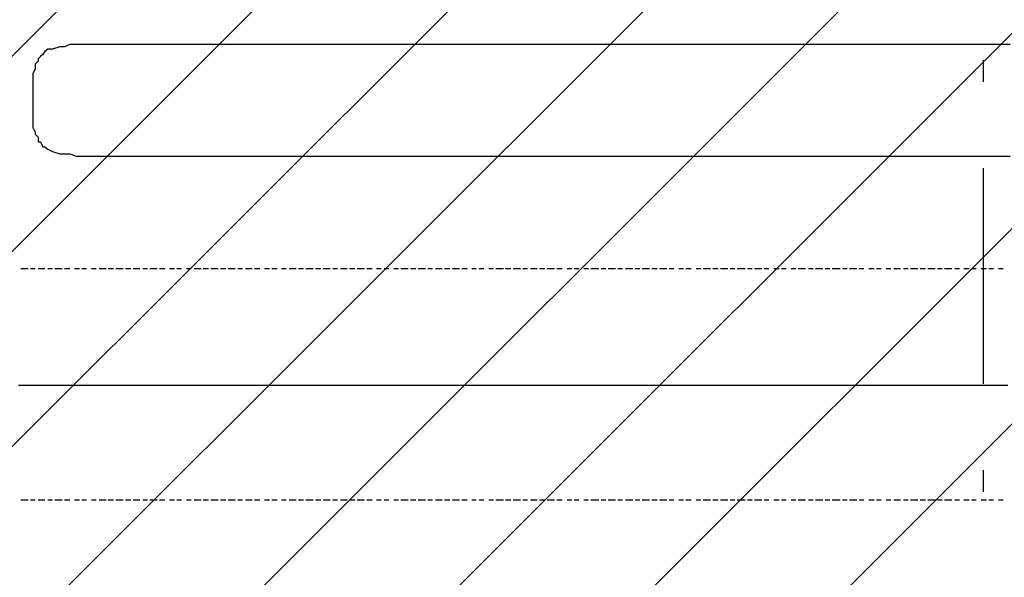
# Model space of a CAD drawing. Extents: x 997 to 109698, y 921 to 94021.
# Tile 329 of 656: x 6812 to 8522, y 48904 to 49873. Entities that reach past the tile are written whole.
import ezdxf

# ---------------------------------------------------------------- set-up
doc = ezdxf.new("R2010")
doc.units = 0
doc.header["$MEASUREMENT"] = 0
doc.layers.add('12', color=7, linetype='CONTINUOUS')
doc.layers.add('28', color=7, linetype='CONTINUOUS')

msp = doc.modelspace()

# ---------------------------------------------------------------- linework, layer by layer
at = {"layer": '12', "color": 5}
for p, q in [((6898.630503, 49829.563401), (6889.630503, 49825.563401)), ((6910.630503, 49829.563401), (6898.630503, 49829.563401)), ((6919.630503, 49829.563401), (6910.630503, 49829.563401)), ((6927.630503, 49829.563401), (6919.630503, 49829.563401)), ((6940.630503, 49829.563401), (6927.630503, 49829.563401)), ((6949.630503, 49829.563401), (6940.630503, 49829.563401)), ((6961.630503, 49829.563401), (6949.630503, 49829.563401)), ((6970.630503, 49829.563401), (6961.630503, 49829.563401)), ((6978.630503, 49829.563401), (6970.630503, 49829.563401)), ((6991.630503, 49829.563401), (6978.630503, 49829.563401)), ((6999.630503, 49829.563401), (6991.630503, 49829.563401)), ((7008.630503, 49829.563401), (6999.630503, 49829.563401)), ((7020.630503, 49829.563401), (7008.630503, 49829.563401)), ((7029.630503, 49829.563401), (7020.630503, 49829.563401)), ((7033.630503, 49829.563401), (7029.630503, 49829.563401)), ((7041.630503, 49829.563401), (7033.630503, 49829.563401)), ((7050.630503, 49829.563401), (7041.630503, 49829.563401)), ((7063.630503, 49829.563401), (7050.630503, 49829.563401)), ((7071.630503, 49829.563401), (7063.630503, 49829.563401)), ((7080.630503, 49829.563401), (7071.630503, 49829.563401)), ((7092.630503, 49829.563401), (7080.630503, 49829.563401)), ((7101.630503, 49829.563401), (7092.630503, 49829.563401)), ((7109.630503, 49829.563401), (7101.630503, 49829.563401)), ((7122.630503, 49829.563401), (7109.630503, 49829.563401)), ((7130.630503, 49829.563401), (7122.630503, 49829.563401)), ((7143.630503, 49829.563401), (7130.630503, 49829.563401)), ((7152.630503, 49829.563401), (7143.630503, 49829.563401)), ((7160.630503, 49829.563401), (7152.630503, 49829.563401)), ((7173.630503, 49829.563401), (7160.630503, 49829.563401)), ((7181.630503, 49829.563401), (7173.630503, 49829.563401)), ((7190.630503, 49829.563401), (7181.630503, 49829.563401)), ((7203.630503, 49829.563401), (7190.630503, 49829.563401)), ((7211.630503, 49829.563401), (7203.630503, 49829.563401)), ((7219.630503, 49829.563401), (7211.630503, 49829.563401)), ((7232.630503, 49829.563401), (7219.630503, 49829.563401)), ((7240.630503, 49829.563401), (7232.630503, 49829.563401)), ((7249.630503, 49829.563401), (7240.630503, 49829.563401)), ((7262.630503, 49829.563401), (7249.630503, 49829.563401)), ((7270.630503, 49829.563401), (7262.630503, 49829.563401)), ((7283.630503, 49829.563401), (7270.630503, 49829.563401)), ((7291.630503, 49829.563401), (7283.630503, 49829.563401)), ((7300.630503, 49829.563401), (7291.630503, 49829.563401)), ((7313.630503, 49829.563401), (7300.630503, 49829.563401)), ((7321.630503, 49829.563401), (7313.630503, 49829.563401)), ((7329.630503, 49829.563401), (7321.630503, 49829.563401)), ((7342.630503, 49829.563401), (7329.630503, 49829.563401)), ((7350.630503, 49829.563401), (7342.630503, 49829.563401)), ((7359.630503, 49829.563401), (7350.630503, 49829.563401)), ((7372.630503, 49829.563401), (7359.630503, 49829.563401)), ((7380.630503, 49829.563401), (7372.630503, 49829.563401)), ((7393.630503, 49829.563401), (7380.630503, 49829.563401)), ((7401.630503, 49829.563401), (7393.630503, 49829.563401)), ((7410.630503, 49829.563401), (7401.630503, 49829.563401)), ((7423.630503, 49829.563401), (7410.630503, 49829.563401)), ((7431.630503, 49829.563401), (7423.630503, 49829.563401)), ((7439.630503, 49829.563401), (7431.630503, 49829.563401)), ((7452.630503, 49829.563401), (7439.630503, 49829.563401)), ((7461.630503, 49829.563401), (7452.630503, 49829.563401)), ((7469.630503, 49829.563401), (7461.630503, 49829.563401)), ((7482.630503, 49829.563401), (7469.630503, 49829.563401)), ((7490.630503, 49829.563401), (7482.630503, 49829.563401)), ((7503.630503, 49829.563401), (7490.630503, 49829.563401)), ((7512.630503, 49829.563401), (7503.630503, 49829.563401)), ((7520.630503, 49829.563401), (7512.630503, 49829.563401)), ((7533.630503, 49829.563401), (7520.630503, 49829.563401)), ((7541.630503, 49829.563401), (7533.630503, 49829.563401)), ((7549.630503, 49829.563401), (7541.630503, 49829.563401)), ((7563.630503, 49829.563401), (7549.630503, 49829.563401)), ((7571.630503, 49829.563401), (7563.630503, 49829.563401)), ((7579.630503, 49829.563401), (7571.630503, 49829.563401)), ((7592.630503, 49829.563401), (7579.630503, 49829.563401)), ((7600.630503, 49829.563401), (7592.630503, 49829.563401)), ((7613.630503, 49829.563401), (7600.630503, 49829.563401)), ((7622.630503, 49829.563401), (7613.630503, 49829.563401)), ((7630.630503, 49829.563401), (7622.630503, 49829.563401)), ((7643.630503, 49829.563401), (7630.630503, 49829.563401)), ((7651.630503, 49829.563401), (7643.630503, 49829.563401)), ((7659.630503, 49829.563401), (7651.630503, 49829.563401)), ((7672.630503, 49829.563401), (7659.630503, 49829.563401)), ((7681.630503, 49829.563401), (7672.630503, 49829.563401)), ((7689.630503, 49829.563401), (7681.630503, 49829.563401)), ((7702.630503, 49829.563401), (7689.630503, 49829.563401)), ((7710.630503, 49829.563401), (7702.630503, 49829.563401)), ((7723.630503, 49829.563401), (7710.630503, 49829.563401)), ((7732.630503, 49829.563401), (7723.630503, 49829.563401)), ((7740.630503, 49829.563401), (7732.630503, 49829.563401)), ((7753.630503, 49829.563401), (7740.630503, 49829.563401)), ((7762.630503, 49829.563401), (7753.630503, 49829.563401)), ((7770.630503, 49829.563401), (7762.630503, 49829.563401)), ((7782.630503, 49829.563401), (7770.630503, 49829.563401)), ((7791.630503, 49829.563401), (7782.630503, 49829.563401)), ((7799.630503, 49829.563401), (7791.630503, 49829.563401)), ((7812.630503, 49829.563401), (7799.630503, 49829.563401)), ((7821.630503, 49829.563401), (7812.630503, 49829.563401)), ((7829.630503, 49829.563401), (7821.630503, 49829.563401)), ((7842.630503, 49829.563401), (7829.630503, 49829.563401)), ((7850.630503, 49829.563401), (7842.630503, 49829.563401)), ((7863.630503, 49829.563401), (7850.630503, 49829.563401)), ((7872.630503, 49829.563401), (7863.630503, 49829.563401)), ((7880.630503, 49829.563401), (7872.630503, 49829.563401)), ((7892.630503, 49829.563401), (7880.630503, 49829.563401)), ((7901.630503, 49829.563401), (7892.630503, 49829.563401)), ((7909.630503, 49829.563401), (7901.630503, 49829.563401)), ((7922.630503, 49829.563401), (7909.630503, 49829.563401)), ((7931.630503, 49829.563401), (7922.630503, 49829.563401)), ((7939.630503, 49829.563401), (7931.630503, 49829.563401)), ((7952.630503, 49829.563401), (7939.630503, 49829.563401)), ((7960.630503, 49829.563401), (7952.630503, 49829.563401)), ((7973.630503, 49829.563401), (7960.630503, 49829.563401)), ((7982.630503, 49829.563401), (7973.630503, 49829.563401)), ((7990.630503, 49829.563401), (7982.630503, 49829.563401)), ((8002.630503, 49829.563401), (7990.630503, 49829.563401)), ((8011.630503, 49829.563401), (8002.630503, 49829.563401)), ((8019.630503, 49829.563401), (8011.630503, 49829.563401)), ((8032.630503, 49829.563401), (8019.630503, 49829.563401)), ((8041.630503, 49829.563401), (8032.630503, 49829.563401)), ((8049.630503, 49829.563401), (8041.630503, 49829.563401)), ((8062.630503, 49829.563401), (8049.630503, 49829.563401)), ((8071.630503, 49829.563401), (8062.630503, 49829.563401)), ((8083.630503, 49829.563401), (8071.630503, 49829.563401)), ((8092.630503, 49829.563401), (8083.630503, 49829.563401)), ((8100.630503, 49829.563401), (8092.630503, 49829.563401)), ((8112.630503, 49829.563401), (8100.630503, 49829.563401)), ((8121.630503, 49829.563401), (8112.630503, 49829.563401)), ((8130.630503, 49829.563401), (8121.630503, 49829.563401)), ((8142.630503, 49829.563401), (8130.630503, 49829.563401)), ((8151.630503, 49829.563401), (8142.630503, 49829.563401)), ((8159.630503, 49829.563401), (8151.630503, 49829.563401)), ((8172.630503, 49829.563401), (8159.630503, 49829.563401)), ((8181.630503, 49829.563401), (8172.630503, 49829.563401)), ((8193.630503, 49829.563401), (8181.630503, 49829.563401)), ((8202.630503, 49829.563401), (8193.630503, 49829.563401)), ((8210.630503, 49829.563401), (8202.630503, 49829.563401)), ((8222.630503, 49829.563401), (8210.630503, 49829.563401)), ((8231.630503, 49829.563401), (8222.630503, 49829.563401)), ((8240.630503, 49829.563401), (8231.630503, 49829.563401)), ((8252.630503, 49829.563401), (8240.630503, 49829.563401)), ((8261.630503, 49829.563401), (8252.630503, 49829.563401)), ((8269.630503, 49829.563401), (8261.630503, 49829.563401)), ((8282.630503, 49829.563401), (8269.630503, 49829.563401)), ((8291.630503, 49829.563401), (8282.630503, 49829.563401)), ((8303.630503, 49829.563401), (8291.630503, 49829.563401)), ((8311.630503, 49829.563401), (8303.630503, 49829.563401)), ((8320.630503, 49829.563401), (8311.630503, 49829.563401)), ((8333.630503, 49829.563401), (8320.630503, 49829.563401)), ((8341.630503, 49829.563401), (8333.630503, 49829.563401)), ((8350.630503, 49829.563401), (8341.630503, 49829.563401)), ((8362.630503, 49829.563401), (8350.630503, 49829.563401)), ((8371.630503, 49829.563401), (8362.630503, 49829.563401)), ((8380.630503, 49829.563401), (8371.630503, 49829.563401)), ((8392.630503, 49829.563401), (8380.630503, 49829.563401)), ((8401.630503, 49829.563401), (8392.630503, 49829.563401)), ((8409.630503, 49829.563401), (8401.630503, 49829.563401)), ((8421.630503, 49829.563401), (8409.630503, 49829.563401)), ((8430.630503, 49829.563401), (8421.630503, 49829.563401)), ((8443.630503, 49829.563401), (8430.630503, 49829.563401)), ((8451.630503, 49829.563401), (8443.630503, 49829.563401)), ((8460.630503, 49829.563401), (8451.630503, 49829.563401)), ((8472.630503, 49829.563401), (8460.630503, 49829.563401)), ((8481.630503, 49829.563401), (8472.630503, 49829.563401)), ((8490.630503, 49829.563401), (8481.630503, 49829.563401)), ((8502.630503, 49829.563401), (8490.630503, 49829.563401)), ((8511.630503, 49829.563401), (8502.630503, 49829.563401)), ((8519.630503, 49829.563401), (8511.630503, 49829.563401)), ((8531.630503, 49829.563401), (8519.630503, 49829.563401)), ((6851.630503, 49812.563401), (6847.630503, 49808.563401)), ((6868.630503, 49821.563401), (6860.630503, 49821.563401)), ((6881.630503, 49825.563401), (6868.630503, 49821.563401)), ((6889.630503, 49825.563401), (6881.630503, 49825.563401)), ((6838.630503, 49787.563401), (6834.630503, 49778.563401)), ((6834.630503, 49778.563401), (6834.630503, 49770.563401)), ((6834.630503, 49770.563401), (6834.630503, 49757.563401)), ((6834.630503, 49757.563401), (6834.630503, 49749.563401)), ((6834.630503, 49749.563401), (6834.630503, 49740.563401)), ((6834.630503, 49740.563401), (6834.630503, 49732.563401)), ((6834.630503, 49732.563401), (6834.630503, 49728.563401)), ((6834.630503, 49728.563401), (6834.630503, 49719.563401)), ((6834.630503, 49719.563401), (6834.630503, 49706.563401)), ((6834.630503, 49706.563401), (6834.630503, 49698.563401)), ((6834.630503, 49698.563401), (6834.630503, 49685.563401)), ((6834.630503, 49685.563401), (6838.630503, 49677.563401)), ((6847.630503, 49660.563401), (6851.630503, 49651.563401)), ((6860.630503, 49647.563401), (6868.630503, 49643.563401)), ((6868.630503, 49643.563401), (6881.630503, 49639.563401)), ((6881.630503, 49639.563401), (6889.630503, 49639.563401)), ((6889.630503, 49639.563401), (6898.630503, 49639.563401)), ((6898.630503, 49639.563401), (6910.630503, 49635.563401)), ((6910.630503, 49635.563401), (6919.630503, 49635.563401)), ((6919.630503, 49635.563401), (6927.630503, 49635.563401)), ((6927.630503, 49635.563401), (6940.630503, 49635.563401)), ((6940.630503, 49635.563401), (6949.630503, 49635.563401)), ((6949.630503, 49635.563401), (6961.630503, 49635.563401)), ((6961.630503, 49635.563401), (6970.630503, 49635.563401)), ((6970.630503, 49635.563401), (6978.630503, 49635.563401)), ((6978.630503, 49635.563401), (6991.630503, 49635.563401)), ((6991.630503, 49635.563401), (6999.630503, 49635.563401)), ((6999.630503, 49635.563401), (7008.630503, 49635.563401)), ((7008.630503, 49635.563401), (7020.630503, 49635.563401)), ((7020.630503, 49635.563401), (7029.630503, 49635.563401)), ((7029.630503, 49635.563401), (7033.630503, 49635.563401)), ((7033.630503, 49635.563401), (7041.630503, 49635.563401)), ((7041.630503, 49635.563401), (7050.630503, 49635.563401)), ((7050.630503, 49635.563401), (7059.630503, 49635.563401)), ((7059.630503, 49635.563401), (7071.630503, 49635.563401)), ((7071.630503, 49635.563401), (7080.630503, 49635.563401)), ((7080.630503, 49635.563401), (7088.630503, 49635.563401)), ((7088.630503, 49635.563401), (7101.630503, 49635.563401)), ((7101.630503, 49635.563401), (7109.630503, 49635.563401)), ((7109.630503, 49635.563401), (7122.630503, 49635.563401)), ((7122.630503, 49635.563401), (7130.630503, 49635.563401)), ((7130.630503, 49635.563401), (7139.630503, 49635.563401)), ((7139.630503, 49635.563401), (7152.630503, 49635.563401)), ((7152.630503, 49635.563401), (7160.630503, 49635.563401)), ((7160.630503, 49635.563401), (7169.630503, 49635.563401)), ((7169.630503, 49635.563401), (7181.630503, 49635.563401)), ((7181.630503, 49635.563401), (7190.630503, 49635.563401)), ((7190.630503, 49635.563401), (7198.630503, 49635.563401)), ((7198.630503, 49635.563401), (7211.630503, 49635.563401)), ((7211.630503, 49635.563401), (7219.630503, 49635.563401)), ((7219.630503, 49635.563401), (7232.630503, 49635.563401)), ((7232.630503, 49635.563401), (7240.630503, 49635.563401)), ((7240.630503, 49635.563401), (7249.630503, 49635.563401)), ((7249.630503, 49635.563401), (7262.630503, 49635.563401)), ((7262.630503, 49635.563401), (7270.630503, 49635.563401)), ((7270.630503, 49635.563401), (7279.630503, 49635.563401)), ((7279.630503, 49635.563401), (7291.630503, 49635.563401)), ((7291.630503, 49635.563401), (7300.630503, 49635.563401)), ((7300.630503, 49635.563401), (7308.630503, 49635.563401)), ((7308.630503, 49635.563401), (7321.630503, 49635.563401)), ((7321.630503, 49635.563401), (7329.630503, 49635.563401)), ((7329.630503, 49635.563401), (7342.630503, 49635.563401)), ((7342.630503, 49635.563401), (7350.630503, 49635.563401)), ((7350.630503, 49635.563401), (7359.630503, 49635.563401)), ((7359.630503, 49635.563401), (7372.630503, 49635.563401)), ((7372.630503, 49635.563401), (7380.630503, 49635.563401)), ((7380.630503, 49635.563401), (7389.630503, 49635.563401)), ((7389.630503, 49635.563401), (7401.630503, 49635.563401)), ((7401.630503, 49635.563401), (7410.630503, 49635.563401)), ((7410.630503, 49635.563401), (7418.630503, 49635.563401)), ((7418.630503, 49635.563401), (7431.630503, 49635.563401)), ((7431.630503, 49635.563401), (7439.630503, 49635.563401)), ((7439.630503, 49635.563401), (7452.630503, 49635.563401)), ((7452.630503, 49635.563401), (7461.630503, 49635.563401)), ((7461.630503, 49635.563401), (7469.630503, 49635.563401)), ((7469.630503, 49635.563401), (7482.630503, 49635.563401)), ((7482.630503, 49635.563401), (7490.630503, 49635.563401)), ((7490.630503, 49635.563401), (7499.630503, 49635.563401)), ((7499.630503, 49635.563401), (7512.630503, 49635.563401)), ((7512.630503, 49635.563401), (7520.630503, 49635.563401)), ((7520.630503, 49635.563401), (7528.630503, 49635.563401)), ((7528.630503, 49635.563401), (7541.630503, 49635.563401)), ((7541.630503, 49635.563401), (7549.630503, 49635.563401)), ((7549.630503, 49635.563401), (7563.630503, 49635.563401)), ((7563.630503, 49635.563401), (7571.630503, 49635.563401)), ((7571.630503, 49635.563401), (7579.630503, 49635.563401)), ((7579.630503, 49635.563401), (7592.630503, 49635.563401)), ((7592.630503, 49635.563401), (7600.630503, 49635.563401)), ((7600.630503, 49635.563401), (7609.630503, 49635.563401)), ((7609.630503, 49635.563401), (7622.630503, 49635.563401)), ((7622.630503, 49635.563401), (7630.630503, 49635.563401)), ((7630.630503, 49635.563401), (7638.630503, 49635.563401)), ((7638.630503, 49635.563401), (7651.630503, 49635.563401)), ((7651.630503, 49635.563401), (7659.630503, 49635.563401)), ((7659.630503, 49635.563401), (7668.630503, 49635.563401)), ((7668.630503, 49635.563401), (7681.630503, 49635.563401)), ((7681.630503, 49635.563401), (7689.630503, 49635.563401)), ((7689.630503, 49635.563401), (7702.630503, 49635.563401)), ((7702.630503, 49635.563401), (7710.630503, 49635.563401)), ((7710.630503, 49635.563401), (7719.630503, 49635.563401)), ((7719.630503, 49635.563401), (7732.630503, 49635.563401)), ((7732.630503, 49635.563401), (7740.630503, 49635.563401)), ((7740.630503, 49635.563401), (7748.630503, 49635.563401)), ((7748.630503, 49635.563401), (7762.630503, 49635.563401)), ((7762.630503, 49635.563401), (7770.630503, 49635.563401)), ((7770.630503, 49635.563401), (7778.630503, 49635.563401)), ((7778.630503, 49635.563401), (7791.630503, 49635.563401)), ((7791.630503, 49635.563401), (7799.630503, 49635.563401)), ((7799.630503, 49635.563401), (7812.630503, 49635.563401)), ((7812.630503, 49635.563401), (7821.630503, 49635.563401)), ((7821.630503, 49635.563401), (7829.630503, 49635.563401)), ((7829.630503, 49635.563401), (7842.630503, 49635.563401)), ((7842.630503, 49635.563401), (7850.630503, 49635.563401)), ((7850.630503, 49635.563401), (7858.630503, 49635.563401)), ((7858.630503, 49635.563401), (7872.630503, 49635.563401)), ((7872.630503, 49635.563401), (7880.630503, 49635.563401)), ((7880.630503, 49635.563401), (7888.630503, 49635.563401)), ((7888.630503, 49635.563401), (7901.630503, 49635.563401)), ((7901.630503, 49635.563401), (7909.630503, 49635.563401)), ((7909.630503, 49635.563401), (7922.630503, 49635.563401)), ((7922.630503, 49635.563401), (7931.630503, 49635.563401)), ((7931.630503, 49635.563401), (7939.630503, 49635.563401)), ((7939.630503, 49635.563401), (7952.630503, 49635.563401)), ((7952.630503, 49635.563401), (7960.630503, 49635.563401)), ((7960.630503, 49635.563401), (7968.630503, 49635.563401)), ((7968.630503, 49635.563401), (7982.630503, 49635.563401)), ((7982.630503, 49635.563401), (7990.630503, 49635.563401)), ((7990.630503, 49635.563401), (7998.630503, 49635.563401)), ((7998.630503, 49635.563401), (8011.630503, 49635.563401)), ((8011.630503, 49635.563401), (8019.630503, 49635.563401)), ((8019.630503, 49635.563401), (8032.630503, 49635.563401)), ((8032.630503, 49635.563401), (8041.630503, 49635.563401)), ((8041.630503, 49635.563401), (8049.630503, 49635.563401)), ((8049.630503, 49635.563401), (8062.630503, 49635.563401)), ((8062.630503, 49635.563401), (8071.630503, 49635.563401)), ((8071.630503, 49635.563401), (8079.630503, 49635.563401)), ((8079.630503, 49635.563401), (8092.630503, 49635.563401)), ((8092.630503, 49635.563401), (8100.630503, 49635.563401)), ((8100.630503, 49635.563401), (8108.630503, 49635.563401)), ((8108.630503, 49635.563401), (8121.630503, 49635.563401)), ((8121.630503, 49635.563401), (8130.630503, 49635.563401)), ((8130.630503, 49635.563401), (8142.630503, 49635.563401)), ((8142.630503, 49635.563401), (8151.630503, 49635.563401)), ((8151.630503, 49635.563401), (8159.630503, 49635.563401)), ((8159.630503, 49635.563401), (8172.630503, 49635.563401)), ((8172.630503, 49635.563401), (8181.630503, 49635.563401)), ((8181.630503, 49635.563401), (8189.630503, 49635.563401)), ((8189.630503, 49635.563401), (8202.630503, 49635.563401)), ((8202.630503, 49635.563401), (8210.630503, 49635.563401)), ((8210.630503, 49635.563401), (8218.630503, 49635.563401)), ((8218.630503, 49635.563401), (8231.630503, 49635.563401)), ((8231.630503, 49635.563401), (8240.630503, 49635.563401)), ((8240.630503, 49635.563401), (8248.630503, 49635.563401)), ((8248.630503, 49635.563401), (8261.630503, 49635.563401)), ((8261.630503, 49635.563401), (8269.630503, 49635.563401)), ((8269.630503, 49635.563401), (8282.630503, 49635.563401)), ((8282.630503, 49635.563401), (8291.630503, 49635.563401)), ((8291.630503, 49635.563401), (8299.630503, 49635.563401)), ((8299.630503, 49635.563401), (8311.630503, 49635.563401)), ((8311.630503, 49635.563401), (8320.630503, 49635.563401)), ((8320.630503, 49635.563401), (8329.630503, 49635.563401)), ((8329.630503, 49635.563401), (8341.630503, 49635.563401)), ((8341.630503, 49635.563401), (8350.630503, 49635.563401)), ((8350.630503, 49635.563401), (8358.630503, 49635.563401)), ((8358.630503, 49635.563401), (8371.630503, 49635.563401)), ((8371.630503, 49635.563401), (8380.630503, 49635.563401)), ((8380.630503, 49635.563401), (8392.630503, 49635.563401)), ((8392.630503, 49635.563401), (8401.630503, 49635.563401)), ((8401.630503, 49635.563401), (8409.630503, 49635.563401)), ((8409.630503, 49635.563401), (8421.630503, 49635.563401)), ((8421.630503, 49635.563401), (8430.630503, 49635.563401)), ((8430.630503, 49635.563401), (8439.630503, 49635.563401)), ((8439.630503, 49635.563401), (8451.630503, 49635.563401)), ((8451.630503, 49635.563401), (8460.630503, 49635.563401)), ((8460.630503, 49635.563401), (8468.630503, 49635.563401)), ((8468.630503, 49635.563401), (8481.630503, 49635.563401)), ((8481.630503, 49635.563401), (8490.630503, 49635.563401)), ((8490.630503, 49635.563401), (8502.630503, 49635.563401)), ((8502.630503, 49635.563401), (8511.630503, 49635.563401)), ((8511.630503, 49635.563401), (8519.630503, 49635.563401)), ((8519.630503, 49635.563401), (8531.630503, 49635.563401)), ((6809.630503, 49237.563401), (6817.630503, 49237.563401)), ((6817.630503, 49237.563401), (6826.630503, 49237.563401)), ((6826.630503, 49237.563401), (6838.630503, 49237.563401)), ((6838.630503, 49237.563401), (6847.630503, 49237.563401)), ((6847.630503, 49237.563401), (6855.630503, 49237.563401)), ((6855.630503, 49237.563401), (6868.630503, 49237.563401)), ((6868.630503, 49237.563401), (6876.630503, 49237.563401)), ((6876.630503, 49237.563401), (6885.630503, 49237.563401)), ((6885.630503, 49237.563401), (6898.630503, 49237.563401)), ((6898.630503, 49237.563401), (6906.630503, 49237.563401)), ((6906.630503, 49237.563401), (6919.630503, 49237.563401)), ((6919.630503, 49237.563401), (6927.630503, 49237.563401)), ((6927.630503, 49237.563401), (6936.630503, 49237.563401)), ((6936.630503, 49237.563401), (6949.630503, 49237.563401)), ((6949.630503, 49237.563401), (6957.630503, 49237.563401)), ((6957.630503, 49237.563401), (6965.630503, 49237.563401)), ((6965.630503, 49237.563401), (6978.630503, 49237.563401)), ((6978.630503, 49237.563401), (6986.630503, 49237.563401)), ((6986.630503, 49237.563401), (6995.630503, 49237.563401)), ((6995.630503, 49237.563401), (7008.630503, 49237.563401)), ((7008.630503, 49237.563401), (7016.630503, 49237.563401)), ((7016.630503, 49237.563401), (7025.630503, 49237.563401)), ((7025.630503, 49237.563401), (7037.630503, 49237.563401)), ((7037.630503, 49237.563401), (7046.630503, 49237.563401)), ((7046.630503, 49237.563401), (7059.630503, 49237.563401)), ((7059.630503, 49237.563401), (7067.630503, 49237.563401)), ((7067.630503, 49237.563401), (7075.630503, 49237.563401)), ((7075.630503, 49237.563401), (7088.630503, 49237.563401)), ((7088.630503, 49237.563401), (7096.630503, 49237.563401)), ((7096.630503, 49237.563401), (7105.630503, 49237.563401)), ((7105.630503, 49237.563401), (7118.630503, 49237.563401)), ((7118.630503, 49237.563401), (7126.630503, 49237.563401)), ((7126.630503, 49237.563401), (7135.630503, 49237.563401)), ((7135.630503, 49237.563401), (7147.630503, 49237.563401)), ((7147.630503, 49237.563401), (7156.630503, 49237.563401)), ((7156.630503, 49237.563401), (7169.630503, 49237.563401)), ((7169.630503, 49237.563401), (7177.630503, 49237.563401)), ((7177.630503, 49237.563401), (7185.630503, 49237.563401)), ((7185.630503, 49237.563401), (7198.630503, 49237.563401)), ((7198.630503, 49237.563401), (7207.630503, 49237.563401)), ((7207.630503, 49237.563401), (7215.630503, 49237.563401)), ((7215.630503, 49237.563401), (7228.630503, 49237.563401)), ((7228.630503, 49237.563401), (7236.630503, 49237.563401)), ((7236.630503, 49237.563401), (7245.630503, 49237.563401)), ((7245.630503, 49237.563401), (7258.630503, 49237.563401)), ((7258.630503, 49237.563401), (7266.630503, 49237.563401)), ((7266.630503, 49237.563401), (7279.630503, 49237.563401)), ((7279.630503, 49237.563401), (7287.630503, 49237.563401)), ((7287.630503, 49237.563401), (7295.630503, 49237.563401)), ((7295.630503, 49237.563401), (7308.630503, 49237.563401)), ((7308.630503, 49237.563401), (7317.630503, 49237.563401)), ((7317.630503, 49237.563401), (7325.630503, 49237.563401)), ((7325.630503, 49237.563401), (7338.630503, 49237.563401)), ((7338.630503, 49237.563401), (7346.630503, 49237.563401)), ((7346.630503, 49237.563401), (7355.630503, 49237.563401)), ((7355.630503, 49237.563401), (7368.630503, 49237.563401)), ((7368.630503, 49237.563401), (7376.630503, 49237.563401)), ((7376.630503, 49237.563401), (7389.630503, 49237.563401)), ((7389.630503, 49237.563401), (7397.630503, 49237.563401)), ((7397.630503, 49237.563401), (7405.630503, 49237.563401)), ((7405.630503, 49237.563401), (7418.630503, 49237.563401)), ((7418.630503, 49237.563401), (7427.630503, 49237.563401)), ((7427.630503, 49237.563401), (7435.630503, 49237.563401)), ((7435.630503, 49237.563401), (7448.630503, 49237.563401)), ((7448.630503, 49237.563401), (7457.630503, 49237.563401)), ((7457.630503, 49237.563401), (7465.630503, 49237.563401)), ((7465.630503, 49237.563401), (7478.630503, 49237.563401)), ((7478.630503, 49237.563401), (7486.630503, 49237.563401)), ((7486.630503, 49237.563401), (7499.630503, 49237.563401)), ((7499.630503, 49237.563401), (7507.630503, 49237.563401)), ((7507.630503, 49237.563401), (7516.630503, 49237.563401)), ((7516.630503, 49237.563401), (7528.630503, 49237.563401)), ((7528.630503, 49237.563401), (7537.630503, 49237.563401)), ((7537.630503, 49237.563401), (7545.630503, 49237.563401)), ((7545.630503, 49237.563401), (7558.630503, 49237.563401)), ((7558.630503, 49237.563401), (7567.630503, 49237.563401)), ((7567.630503, 49237.563401), (7575.630503, 49237.563401)), ((7575.630503, 49237.563401), (7588.630503, 49237.563401)), ((7588.630503, 49237.563401), (7596.630503, 49237.563401)), ((7596.630503, 49237.563401), (7609.630503, 49237.563401)), ((7609.630503, 49237.563401), (7617.630503, 49237.563401)), ((7617.630503, 49237.563401), (7626.630503, 49237.563401)), ((7626.630503, 49237.563401), (7638.630503, 49237.563401)), ((7638.630503, 49237.563401), (7647.630503, 49237.563401)), ((7647.630503, 49237.563401), (7655.630503, 49237.563401)), ((7655.630503, 49237.563401), (7668.630503, 49237.563401)), ((7668.630503, 49237.563401), (7677.630503, 49237.563401)), ((7677.630503, 49237.563401), (7685.630503, 49237.563401)), ((7685.630503, 49237.563401), (7698.630503, 49237.563401)), ((7698.630503, 49237.563401), (7706.630503, 49237.563401)), ((7706.630503, 49237.563401), (7714.630503, 49237.563401)), ((7714.630503, 49237.563401), (7727.630503, 49237.563401)), ((7727.630503, 49237.563401), (7736.630503, 49237.563401)), ((7736.630503, 49237.563401), (7748.630503, 49237.563401)), ((7748.630503, 49237.563401), (7757.630503, 49237.563401)), ((7757.630503, 49237.563401), (7766.630503, 49237.563401)), ((7766.630503, 49237.563401), (7778.630503, 49237.563401)), ((7778.630503, 49237.563401), (7787.630503, 49237.563401)), ((7787.630503, 49237.563401), (7795.630503, 49237.563401)), ((7795.630503, 49237.563401), (7808.630503, 49237.563401)), ((7808.630503, 49237.563401), (7817.630503, 49237.563401)), ((7817.630503, 49237.563401), (7825.630503, 49237.563401)), ((7825.630503, 49237.563401), (7837.630503, 49237.563401)), ((7837.630503, 49237.563401), (7846.630503, 49237.563401)), ((7846.630503, 49237.563401), (7858.630503, 49237.563401)), ((7858.630503, 49237.563401), (7867.630503, 49237.563401)), ((7867.630503, 49237.563401), (7876.630503, 49237.563401)), ((7876.630503, 49237.563401), (7888.630503, 49237.563401)), ((7888.630503, 49237.563401), (7897.630503, 49237.563401)), ((7897.630503, 49237.563401), (7905.630503, 49237.563401)), ((7905.630503, 49237.563401), (7918.630503, 49237.563401)), ((7918.630503, 49237.563401), (7927.630503, 49237.563401)), ((7927.630503, 49237.563401), (7935.630503, 49237.563401)), ((7935.630503, 49237.563401), (7947.630503, 49237.563401)), ((7947.630503, 49237.563401), (7956.630503, 49237.563401)), ((7956.630503, 49237.563401), (7968.630503, 49237.563401)), ((7968.630503, 49237.563401), (7977.630503, 49237.563401)), ((7977.630503, 49237.563401), (7986.630503, 49237.563401)), ((7986.630503, 49237.563401), (7998.630503, 49237.563401)), ((7998.630503, 49237.563401), (8007.630503, 49237.563401)), ((8007.630503, 49237.563401), (8015.630503, 49237.563401)), ((8015.630503, 49237.563401), (8028.630503, 49237.563401)), ((8028.630503, 49237.563401), (8037.630503, 49237.563401)), ((8037.630503, 49237.563401), (8045.630503, 49237.563401)), ((8045.630503, 49237.563401), (8057.630503, 49237.563401)), ((8057.630503, 49237.563401), (8066.630503, 49237.563401)), ((8066.630503, 49237.563401), (8079.630503, 49237.563401)), ((8079.630503, 49237.563401), (8087.630503, 49237.563401)), ((8087.630503, 49237.563401), (8096.630503, 49237.563401)), ((8096.630503, 49237.563401), (8108.630503, 49237.563401)), ((8108.630503, 49237.563401), (8117.630503, 49237.563401)), ((8117.630503, 49237.563401), (8126.630503, 49237.563401)), ((8126.630503, 49237.563401), (8138.630503, 49237.563401)), ((8138.630503, 49237.563401), (8146.630503, 49237.563401)), ((8146.630503, 49237.563401), (8155.630503, 49237.563401)), ((8155.630503, 49237.563401), (8167.630503, 49237.563401)), ((8167.630503, 49237.563401), (8176.630503, 49237.563401)), ((8176.630503, 49237.563401), (8189.630503, 49237.563401)), ((8189.630503, 49237.563401), (8197.630503, 49237.563401)), ((8197.630503, 49237.563401), (8206.630503, 49237.563401)), ((8206.630503, 49237.563401), (8218.630503, 49237.563401)), ((8218.630503, 49237.563401), (8227.630503, 49237.563401)), ((8227.630503, 49237.563401), (8236.630503, 49237.563401)), ((8236.630503, 49237.563401), (8248.630503, 49237.563401)), ((8248.630503, 49237.563401), (8256.630503, 49237.563401)), ((8256.630503, 49237.563401), (8265.630503, 49237.563401)), ((8265.630503, 49237.563401), (8277.630503, 49237.563401)), ((8277.630503, 49237.563401), (8286.630503, 49237.563401)), ((8286.630503, 49237.563401), (8295.630503, 49237.563401)), ((8295.630503, 49237.563401), (8307.630503, 49237.563401)), ((8307.630503, 49237.563401), (8316.630503, 49237.563401)), ((8316.630503, 49237.563401), (8329.630503, 49237.563401)), ((8329.630503, 49237.563401), (8337.630503, 49237.563401)), ((8337.630503, 49237.563401), (8346.630503, 49237.563401)), ((8346.630503, 49237.563401), (8358.630503, 49237.563401)), ((8358.630503, 49237.563401), (8366.630503, 49237.563401)), ((8366.630503, 49237.563401), (8375.630503, 49237.563401)), ((8375.630503, 49237.563401), (8388.630503, 49237.563401)), ((8388.630503, 49237.563401), (8396.630503, 49237.563401)), ((8396.630503, 49237.563401), (8405.630503, 49237.563401)), ((8405.630503, 49237.563401), (8417.630503, 49237.563401)), ((8417.630503, 49237.563401), (8426.630503, 49237.563401)), ((8426.630503, 49237.563401), (8439.630503, 49237.563401)), ((8439.630503, 49237.563401), (8447.630503, 49237.563401)), ((8447.630503, 49237.563401), (8456.630503, 49237.563401)), ((8456.630503, 49237.563401), (8468.630503, 49237.563401)), ((8468.630503, 49237.563401), (8476.630503, 49237.563401)), ((8476.630503, 49237.563401), (8485.630503, 49237.563401)), ((8485.630503, 49237.563401), (8498.630503, 49237.563401)), ((8498.630503, 49237.563401), (8506.630503, 49237.563401)), ((8506.630503, 49237.563401), (8515.630503, 49237.563401)), ((8515.630503, 49237.563401), (8527.630503, 49237.563401))]:
    msp.add_line(p, q, dxfattribs=at)
at = {"layer": '12', "color": 1}
for p, q in [((6813.630503, 49440.563401), (6826.630503, 49440.563401)), ((6830.630503, 49440.563401), (6838.630503, 49440.563401)), ((6843.630503, 49440.563401), (6855.630503, 49440.563401)), ((6860.630503, 49440.563401), (6868.630503, 49440.563401)), ((6872.630503, 49440.563401), (6885.630503, 49440.563401)), ((6889.630503, 49440.563401), (6898.630503, 49440.563401)), ((6906.630503, 49440.563401), (6915.630503, 49440.563401)), ((6919.630503, 49440.563401), (6927.630503, 49440.563401)), ((6936.630503, 49440.563401), (6944.630503, 49440.563401)), ((6949.630503, 49440.563401), (6961.630503, 49440.563401)), ((6965.630503, 49440.563401), (6974.630503, 49440.563401)), ((6978.630503, 49440.563401), (6991.630503, 49440.563401)), ((6995.630503, 49440.563401), (7004.630503, 49440.563401)), ((7008.630503, 49440.563401), (7020.630503, 49440.563401)), ((7025.630503, 49440.563401), (7033.630503, 49440.563401)), ((7037.630503, 49440.563401), (7050.630503, 49440.563401)), ((7054.630503, 49440.563401), (7063.630503, 49440.563401)), ((7071.630503, 49440.563401), (7080.630503, 49440.563401)), ((7084.630503, 49440.563401), (7092.630503, 49440.563401)), ((7101.630503, 49440.563401), (7109.630503, 49440.563401)), ((7114.630503, 49440.563401), (7126.630503, 49440.563401)), ((7130.630503, 49440.563401), (7139.630503, 49440.563401)), ((7143.630503, 49440.563401), (7156.630503, 49440.563401)), ((7160.630503, 49440.563401), (7169.630503, 49440.563401)), ((7173.630503, 49440.563401), (7185.630503, 49440.563401)), ((7190.630503, 49440.563401), (7198.630503, 49440.563401)), ((7203.630503, 49440.563401), (7215.630503, 49440.563401)), ((7219.630503, 49440.563401), (7228.630503, 49440.563401)), ((7236.630503, 49440.563401), (7245.630503, 49440.563401)), ((7249.630503, 49440.563401), (7258.630503, 49440.563401)), ((7266.630503, 49440.563401), (7274.630503, 49440.563401)), ((7279.630503, 49440.563401), (7291.630503, 49440.563401)), ((7295.630503, 49440.563401), (7304.630503, 49440.563401)), ((7308.630503, 49440.563401), (7321.630503, 49440.563401)), ((7325.630503, 49440.563401), (7334.630503, 49440.563401)), ((7338.630503, 49440.563401), (7350.630503, 49440.563401)), ((7355.630503, 49440.563401), (7363.630503, 49440.563401)), ((7368.630503, 49440.563401), (7380.630503, 49440.563401)), ((7384.630503, 49440.563401), (7393.630503, 49440.563401)), ((7397.630503, 49440.563401), (7410.630503, 49440.563401)), ((7414.630503, 49440.563401), (7423.630503, 49440.563401)), ((7431.630503, 49440.563401), (7439.630503, 49440.563401)), ((7444.630503, 49440.563401), (7452.630503, 49440.563401)), ((7461.630503, 49440.563401), (7469.630503, 49440.563401)), ((7473.630503, 49440.563401), (7486.630503, 49440.563401)), ((7490.630503, 49440.563401), (7499.630503, 49440.563401)), ((7503.630503, 49440.563401), (7516.630503, 49440.563401)), ((7520.630503, 49440.563401), (7528.630503, 49440.563401)), ((7533.630503, 49440.563401), (7545.630503, 49440.563401)), ((7549.630503, 49440.563401), (7558.630503, 49440.563401)), ((7563.630503, 49440.563401), (7575.630503, 49440.563401)), ((7579.630503, 49440.563401), (7588.630503, 49440.563401)), ((7596.630503, 49440.563401), (7604.630503, 49440.563401)), ((7609.630503, 49440.563401), (7617.630503, 49440.563401)), ((7626.630503, 49440.563401), (7634.630503, 49440.563401)), ((7638.630503, 49440.563401), (7651.630503, 49440.563401)), ((7655.630503, 49440.563401), (7664.630503, 49440.563401)), ((7668.630503, 49440.563401), (7681.630503, 49440.563401)), ((7685.630503, 49440.563401), (7693.630503, 49440.563401)), ((7698.630503, 49440.563401), (7710.630503, 49440.563401)), ((7714.630503, 49440.563401), (7723.630503, 49440.563401)), ((7727.630503, 49440.563401), (7740.630503, 49440.563401)), ((7744.630503, 49440.563401), (7753.630503, 49440.563401)), ((7762.630503, 49440.563401), (7770.630503, 49440.563401)), ((7774.630503, 49440.563401), (7782.630503, 49440.563401)), ((7791.630503, 49440.563401), (7799.630503, 49440.563401)), ((7803.630503, 49440.563401), (7817.630503, 49440.563401)), ((7821.630503, 49440.563401), (7829.630503, 49440.563401)), ((7833.630503, 49440.563401), (7846.630503, 49440.563401)), ((7850.630503, 49440.563401), (7858.630503, 49440.563401)), ((7863.630503, 49440.563401), (7876.630503, 49440.563401)), ((7880.630503, 49440.563401), (7888.630503, 49440.563401)), ((7892.630503, 49440.563401), (7905.630503, 49440.563401)), ((7909.630503, 49440.563401), (7918.630503, 49440.563401)), ((7922.630503, 49440.563401), (7935.630503, 49440.563401)), ((7939.630503, 49440.563401), (7947.630503, 49440.563401)), ((7956.630503, 49440.563401), (7964.630503, 49440.563401)), ((7968.630503, 49440.563401), (7977.630503, 49440.563401)), ((7986.630503, 49440.563401), (7994.630503, 49440.563401)), ((7998.630503, 49440.563401), (8011.630503, 49440.563401)), ((8015.630503, 49440.563401), (8024.630503, 49440.563401)), ((8028.630503, 49440.563401), (8041.630503, 49440.563401)), ((8045.630503, 49440.563401), (8053.630503, 49440.563401)), ((8057.630503, 49440.563401), (8071.630503, 49440.563401)), ((8075.630503, 49440.563401), (8083.630503, 49440.563401)), ((8087.630503, 49440.563401), (8100.630503, 49440.563401)), ((8104.630503, 49440.563401), (8112.630503, 49440.563401)), ((8121.630503, 49440.563401), (8130.630503, 49440.563401)), ((8134.630503, 49440.563401), (8142.630503, 49440.563401)), ((8151.630503, 49440.563401), (8159.630503, 49440.563401)), ((8163.630503, 49440.563401), (8176.630503, 49440.563401)), ((8181.630503, 49440.563401), (8189.630503, 49440.563401)), ((8193.630503, 49440.563401), (8206.630503, 49440.563401)), ((8210.630503, 49440.563401), (8218.630503, 49440.563401)), ((8222.630503, 49440.563401), (8236.630503, 49440.563401)), ((8240.630503, 49440.563401), (8248.630503, 49440.563401)), ((8252.630503, 49440.563401), (8265.630503, 49440.563401)), ((8269.630503, 49440.563401), (8277.630503, 49440.563401)), ((8286.630503, 49440.563401), (8295.630503, 49440.563401)), ((8299.630503, 49440.563401), (8307.630503, 49440.563401)), ((8316.630503, 49440.563401), (8324.630503, 49440.563401)), ((8329.630503, 49440.563401), (8341.630503, 49440.563401)), ((8346.630503, 49440.563401), (8354.630503, 49440.563401)), ((8358.630503, 49440.563401), (8371.630503, 49440.563401)), ((8375.630503, 49440.563401), (8384.630503, 49440.563401)), ((8388.630503, 49440.563401), (8401.630503, 49440.563401)), ((8405.630503, 49440.563401), (8413.630503, 49440.563401)), ((8417.630503, 49440.563401), (8430.630503, 49440.563401)), ((8435.630503, 49440.563401), (8443.630503, 49440.563401)), ((8451.630503, 49440.563401), (8460.630503, 49440.563401)), ((8464.630503, 49440.563401), (8472.630503, 49440.563401)), ((8481.630503, 49440.563401), (8490.630503, 49440.563401)), ((8494.630503, 49440.563401), (8502.630503, 49440.563401)), ((8511.630503, 49440.563401), (8519.630503, 49440.563401)), ((6813.630503, 49038.563401), (6826.630503, 49038.563401)), ((6830.630503, 49038.563401), (6838.630503, 49038.563401)), ((6843.630503, 49038.563401), (6855.630503, 49038.563401)), ((6860.630503, 49038.563401), (6868.630503, 49038.563401)), ((6872.630503, 49038.563401), (6885.630503, 49038.563401)), ((6889.630503, 49038.563401), (6898.630503, 49038.563401)), ((6906.630503, 49038.563401), (6915.630503, 49038.563401)), ((6919.630503, 49038.563401), (6927.630503, 49038.563401)), ((6936.630503, 49038.563401), (6944.630503, 49038.563401)), ((6949.630503, 49038.563401), (6961.630503, 49038.563401)), ((6965.630503, 49038.563401), (6974.630503, 49038.563401)), ((6978.630503, 49038.563401), (6991.630503, 49038.563401)), ((6995.630503, 49038.563401), (7004.630503, 49038.563401)), ((7008.630503, 49038.563401), (7020.630503, 49038.563401)), ((7025.630503, 49038.563401), (7033.630503, 49038.563401)), ((7037.630503, 49038.563401), (7050.630503, 49038.563401)), ((7054.630503, 49038.563401), (7063.630503, 49038.563401)), ((7071.630503, 49038.563401), (7080.630503, 49038.563401)), ((7084.630503, 49038.563401), (7092.630503, 49038.563401)), ((7101.630503, 49038.563401), (7109.630503, 49038.563401)), ((7114.630503, 49038.563401), (7126.630503, 49038.563401)), ((7130.630503, 49038.563401), (7139.630503, 49038.563401)), ((7143.630503, 49038.563401), (7156.630503, 49038.563401)), ((7160.630503, 49038.563401), (7169.630503, 49038.563401)), ((7173.630503, 49038.563401), (7185.630503, 49038.563401)), ((7190.630503, 49038.563401), (7198.630503, 49038.563401)), ((7203.630503, 49038.563401), (7215.630503, 49038.563401)), ((7219.630503, 49038.563401), (7228.630503, 49038.563401)), ((7236.630503, 49038.563401), (7245.630503, 49038.563401)), ((7249.630503, 49038.563401), (7258.630503, 49038.563401)), ((7266.630503, 49038.563401), (7274.630503, 49038.563401)), ((7279.630503, 49038.563401), (7291.630503, 49038.563401)), ((7295.630503, 49038.563401), (7304.630503, 49038.563401)), ((7308.630503, 49038.563401), (7321.630503, 49038.563401)), ((7325.630503, 49038.563401), (7334.630503, 49038.563401)), ((7338.630503, 49038.563401), (7350.630503, 49038.563401)), ((7355.630503, 49038.563401), (7363.630503, 49038.563401)), ((7368.630503, 49038.563401), (7380.630503, 49038.563401)), ((7384.630503, 49038.563401), (7393.630503, 49038.563401)), ((7397.630503, 49038.563401), (7410.630503, 49038.563401)), ((7414.630503, 49038.563401), (7423.630503, 49038.563401)), ((7431.630503, 49038.563401), (7439.630503, 49038.563401)), ((7444.630503, 49038.563401), (7452.630503, 49038.563401)), ((7461.630503, 49038.563401), (7469.630503, 49038.563401)), ((7473.630503, 49038.563401), (7486.630503, 49038.563401)), ((7490.630503, 49038.563401), (7499.630503, 49038.563401)), ((7503.630503, 49038.563401), (7516.630503, 49038.563401)), ((7520.630503, 49038.563401), (7528.630503, 49038.563401)), ((7533.630503, 49038.563401), (7545.630503, 49038.563401)), ((7549.630503, 49038.563401), (7558.630503, 49038.563401)), ((7563.630503, 49038.563401), (7575.630503, 49038.563401)), ((7579.630503, 49038.563401), (7588.630503, 49038.563401)), ((7596.630503, 49038.563401), (7604.630503, 49038.563401)), ((7609.630503, 49038.563401), (7617.630503, 49038.563401)), ((7626.630503, 49038.563401), (7634.630503, 49038.563401)), ((7638.630503, 49038.563401), (7651.630503, 49038.563401)), ((7655.630503, 49038.563401), (7664.630503, 49038.563401)), ((7668.630503, 49038.563401), (7681.630503, 49038.563401)), ((7685.630503, 49038.563401), (7693.630503, 49038.563401)), ((7698.630503, 49038.563401), (7710.630503, 49038.563401)), ((7714.630503, 49038.563401), (7723.630503, 49038.563401)), ((7727.630503, 49038.563401), (7740.630503, 49038.563401)), ((7744.630503, 49038.563401), (7753.630503, 49038.563401)), ((7762.630503, 49038.563401), (7770.630503, 49038.563401)), ((7774.630503, 49038.563401), (7782.630503, 49038.563401)), ((7791.630503, 49038.563401), (7799.630503, 49038.563401)), ((7803.630503, 49038.563401), (7817.630503, 49038.563401)), ((7821.630503, 49038.563401), (7829.630503, 49038.563401)), ((7833.630503, 49038.563401), (7846.630503, 49038.563401)), ((7850.630503, 49038.563401), (7858.630503, 49038.563401)), ((7863.630503, 49038.563401), (7876.630503, 49038.563401)), ((7880.630503, 49038.563401), (7888.630503, 49038.563401)), ((7892.630503, 49038.563401), (7905.630503, 49038.563401)), ((7909.630503, 49038.563401), (7918.630503, 49038.563401)), ((7922.630503, 49038.563401), (7935.630503, 49038.563401)), ((7939.630503, 49038.563401), (7947.630503, 49038.563401)), ((7956.630503, 49038.563401), (7964.630503, 49038.563401)), ((7968.630503, 49038.563401), (7977.630503, 49038.563401)), ((7986.630503, 49038.563401), (7994.630503, 49038.563401)), ((7998.630503, 49038.563401), (8011.630503, 49038.563401)), ((8015.630503, 49038.563401), (8024.630503, 49038.563401)), ((8028.630503, 49038.563401), (8041.630503, 49038.563401)), ((8045.630503, 49038.563401), (8053.630503, 49038.563401)), ((8057.630503, 49038.563401), (8071.630503, 49038.563401)), ((8075.630503, 49038.563401), (8083.630503, 49038.563401)), ((8087.630503, 49038.563401), (8100.630503, 49038.563401)), ((8104.630503, 49038.563401), (8112.630503, 49038.563401)), ((8121.630503, 49038.563401), (8130.630503, 49038.563401)), ((8134.630503, 49038.563401), (8142.630503, 49038.563401)), ((8151.630503, 49038.563401), (8159.630503, 49038.563401)), ((8163.630503, 49038.563401), (8176.630503, 49038.563401)), ((8181.630503, 49038.563401), (8189.630503, 49038.563401)), ((8193.630503, 49038.563401), (8206.630503, 49038.563401)), ((8210.630503, 49038.563401), (8218.630503, 49038.563401)), ((8222.630503, 49038.563401), (8236.630503, 49038.563401)), ((8240.630503, 49038.563401), (8248.630503, 49038.563401)), ((8252.630503, 49038.563401), (8265.630503, 49038.563401)), ((8269.630503, 49038.563401), (8277.630503, 49038.563401)), ((8286.630503, 49038.563401), (8295.630503, 49038.563401)), ((8299.630503, 49038.563401), (8307.630503, 49038.563401)), ((8316.630503, 49038.563401), (8324.630503, 49038.563401)), ((8329.630503, 49038.563401), (8341.630503, 49038.563401)), ((8346.630503, 49038.563401), (8354.630503, 49038.563401)), ((8358.630503, 49038.563401), (8371.630503, 49038.563401)), ((8375.630503, 49038.563401), (8384.630503, 49038.563401)), ((8388.630503, 49038.563401), (8401.630503, 49038.563401)), ((8405.630503, 49038.563401), (8413.630503, 49038.563401)), ((8417.630503, 49038.563401), (8430.630503, 49038.563401)), ((8435.630503, 49038.563401), (8443.630503, 49038.563401)), ((8451.630503, 49038.563401), (8460.630503, 49038.563401)), ((8464.630503, 49038.563401), (8472.630503, 49038.563401)), ((8481.630503, 49038.563401), (8490.630503, 49038.563401)), ((8494.630503, 49038.563401), (8502.630503, 49038.563401)), ((8511.630503, 49038.563401), (8519.630503, 49038.563401))]:
    msp.add_line(p, q, dxfattribs=at)
at = {"layer": '12', "color": 5}
for points in [[(6860.630503, 49821.563401), (6855.630503, 49817.563401), (6851.630503, 49812.563401)], [(6843.630503, 49800.563401), (6838.630503, 49795.563401), (6838.630503, 49787.563401)], [(6847.630503, 49808.563401), (6843.630503, 49804.563401), (6843.630503, 49800.563401)], [(6838.630503, 49677.563401), (6838.630503, 49673.563401), (6843.630503, 49668.563401)], [(6843.630503, 49668.563401), (6843.630503, 49660.563401), (6847.630503, 49660.563401)], [(6851.630503, 49651.563401), (6855.630503, 49651.563401), (6860.630503, 49647.563401)]]:
    msp.add_lwpolyline(points, dxfattribs=at)
at = {"layer": '28', "color": 2}
for p, q in [((15674.763804, 58685.955237), (6572.636205, 49583.827638)), ((16014.175059, 58685.955237), (6572.636205, 49244.416383)), ((16353.586314, 58685.955237), (6572.636205, 48905.005128)), ((16692.997569, 58685.955237), (6572.636205, 48565.593874)), ((17032.408824, 58685.955237), (6572.636205, 48226.182619)), ((17371.820079, 58685.955237), (6572.636205, 47886.771364)), ((17711.231334, 58685.955237), (6572.636205, 47547.360109)), ((18050.642589, 58685.955237), (6572.636205, 47207.948854))]:
    msp.add_line(p, q, dxfattribs=at)
at = {"layer": '28', "color": 4, "linetype": 'Continuous'}
for p, q in [((8485.630503, 49764.813401), (8485.630503, 49802.313401)), ((8485.630503, 49052.313401), (8485.630503, 49089.813401))]:
    msp.add_line(p, q, dxfattribs=at)
at = {"layer": '28', "color": 4}
msp.add_line((8485.630503, 49239.813401), (8485.630503, 49614.813401), dxfattribs=at)

doc.saveas('drawing.dxf')
